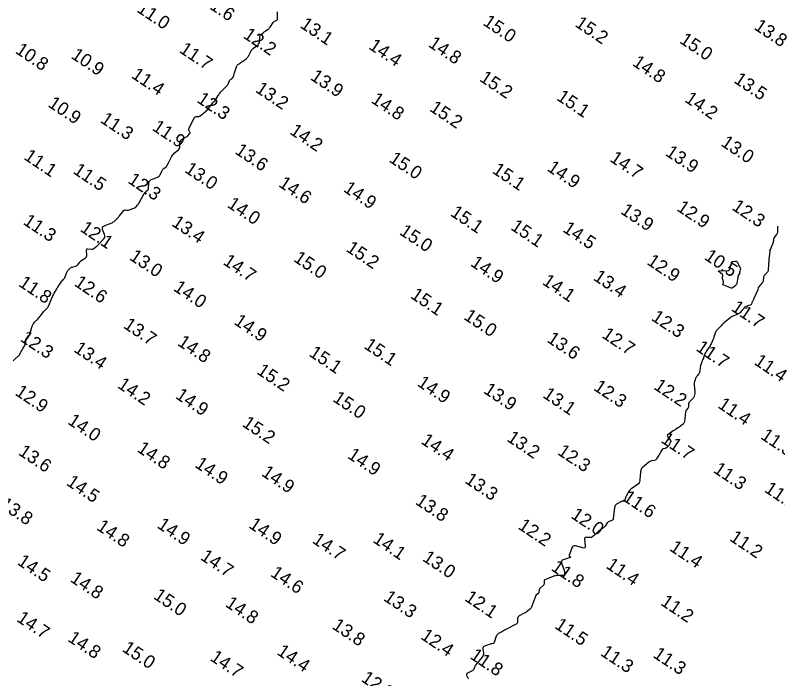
# Model space of a CAD drawing. Extents: x 815352 to 820877, y 582403 to 597439.
# Drawn here: x 816252.7 to 816543.7, y 583625.1 to 583878.5 of the extents above; entities that cross this region are included whole.
import ezdxf

# ---------------------------------------------------------------- set-up
doc = ezdxf.new("R2010")
doc.units = 0
doc.layers.add('V-CONT-EL12', color=7, linetype='Continuous')
doc.layers.add('V-TOPO-SOUN', color=7, linetype='Continuous')

msp = doc.modelspace()

# ---------------------------------------------------------------- linework, layer by layer
at = {"layer": 'V-CONT-EL12'}
for points in [[(816251.85, 583746.48), (816254.38, 583748.94), (816254.45, 583749.01), (816254.51, 583749.09), (816254.56, 583749.18), (816254.59, 583749.28), (816254.72, 583749.67), (816254.76, 583749.77), (816254.8, 583749.87), (816254.84, 583749.96), (816254.89, 583750.05), (816256.41, 583752.75), (816256.51, 583752.95), (816256.58, 583753.16), (816256.63, 583753.38), (816256.65, 583753.61), (816256.7, 583754.53), (816256.73, 583754.75), (816256.8, 583754.95), (816256.9, 583755.15), (816257.04, 583755.32), (816257.81, 583756.17), (816257.98, 583756.37), (816258.12, 583756.59), (816258.24, 583756.82), (816258.33, 583757.07), (816259.17, 583759.81), (816259.32, 583760.21), (816259.51, 583760.58), (816259.74, 583760.92), (816260.02, 583761.24), (816261.25, 583762.46), (816261.54, 583762.77), (816261.82, 583763.08), (816262.09, 583763.4), (816262.35, 583763.73), (816263.61, 583765.37), (816263.75, 583765.55), (816263.89, 583765.72), (816264.05, 583765.88), (816264.21, 583766.04), (816264.86, 583766.65), (816265.02, 583766.81), (816265.15, 583766.99), (816265.27, 583767.17), (816265.37, 583767.37), (816267.07, 583771.34), (816267.22, 583771.69), (816267.39, 583772.03), (816267.57, 583772.37), (816267.75, 583772.71), (816268.52, 583774.04), (816268.71, 583774.37), (816268.92, 583774.69), (816269.13, 583775.01), (816269.35, 583775.32), (816270.89, 583777.4), (816270.96, 583777.5), (816271.03, 583777.59), (816271.1, 583777.68), (816271.17, 583777.77), (816271.46, 583778.14), (816271.53, 583778.23), (816271.59, 583778.33), (816271.64, 583778.43), (816271.68, 583778.54), (816272.4, 583780.39), (816272.49, 583780.61), (816272.61, 583780.81), (816272.75, 583781), (816272.91, 583781.18), (816273.59, 583781.86), (816273.77, 583782.02), (816273.96, 583782.15), (816274.17, 583782.26), (816274.39, 583782.34), (816275.99, 583782.84), (816276.19, 583782.92), (816276.37, 583783.03), (816276.52, 583783.17), (816276.65, 583783.34), (816277.14, 583784.08), (816277.27, 583784.26), (816277.41, 583784.42), (816277.57, 583784.56), (816277.75, 583784.69), (816279.36, 583785.72), (816279.64, 583785.96), (816279.84, 583786.24), (816279.94, 583786.56), (816279.96, 583786.93), (816279.81, 583788.67), (816279.83, 583788.94), (816279.93, 583789.13), (816280.12, 583789.23), (816280.39, 583789.24), (816281.78, 583789.12), (816282.02, 583789.12), (816282.25, 583789.16), (816282.47, 583789.25), (816282.67, 583789.39), (816283.44, 583790.03), (816283.63, 583790.19), (816283.82, 583790.36), (816284, 583790.53), (816284.18, 583790.71), (816286.43, 583793.08), (816286.72, 583793.47), (816286.87, 583793.88), (816286.89, 583794.32), (816286.77, 583794.79), (816286.03, 583796.71), (816285.93, 583797.15), (816285.99, 583797.52), (816286.22, 583797.82), (816286.62, 583798.05), (816289.33, 583799.12), (816289.65, 583799.26), (816289.95, 583799.44), (816290.24, 583799.64), (816290.5, 583799.88), (816291.52, 583800.88), (816291.77, 583801.13), (816292.02, 583801.39), (816292.25, 583801.66), (816292.48, 583801.93), (816294.13, 583803.94), (816294.23, 583804.05), (816294.35, 583804.11), (816294.49, 583804.14), (816294.64, 583804.14), (816295.26, 583804.05), (816295.41, 583804.03), (816295.57, 583804.04), (816295.72, 583804.06), (816295.87, 583804.1), (816297.93, 583804.8), (816298.14, 583804.89), (816298.33, 583804.99), (816298.51, 583805.12), (816298.68, 583805.27), (816299.32, 583805.91), (816299.47, 583806.07), (816299.61, 583806.25), (816299.74, 583806.43), (816299.86, 583806.63), (816301.9, 583810.41), (816302.02, 583810.61), (816302.16, 583810.8), (816302.32, 583810.98), (816302.49, 583811.14), (816303.29, 583811.84), (816303.41, 583811.97), (816303.5, 583812.12), (816303.55, 583812.29), (816303.57, 583812.47), (816303.56, 583813.23), (816303.57, 583813.42), (816303.58, 583813.61), (816303.6, 583813.8), (816303.64, 583813.99), (816303.84, 583814.97), (816303.91, 583815.18), (816304.02, 583815.35), (816304.17, 583815.49), (816304.37, 583815.59), (816306.94, 583816.62), (816307.27, 583816.78), (816307.55, 583817), (816307.78, 583817.27), (816307.97, 583817.6), (816308.72, 583819.24), (816308.84, 583819.45), (816308.97, 583819.65), (816309.13, 583819.82), (816309.32, 583819.97), (816310.23, 583820.64), (816310.36, 583820.74), (816310.47, 583820.86), (816310.57, 583820.99), (816310.65, 583821.14), (816310.94, 583821.75), (816311.02, 583821.9), (816311.09, 583822.05), (816311.17, 583822.2), (816311.24, 583822.35), (816312.3, 583824.44), (816312.52, 583824.82), (816312.77, 583825.18), (816313.05, 583825.51), (816313.37, 583825.82), (816314.93, 583827.17), (816315.17, 583827.43), (816315.35, 583827.72), (816315.45, 583828.05), (816315.49, 583828.4), (816315.49, 583829.89), (816315.53, 583830.24), (816315.65, 583830.55), (816315.85, 583830.8), (816316.14, 583831.01), (816317.79, 583831.96), (816317.99, 583832.08), (816318.18, 583832.21), (816318.35, 583832.36), (816318.52, 583832.51), (816319.21, 583833.22), (816319.32, 583833.36), (816319.38, 583833.52), (816319.37, 583833.68), (816319.31, 583833.85), (816318.95, 583834.56), (816318.88, 583834.73), (816318.86, 583834.91), (816318.88, 583835.09), (816318.95, 583835.26), (816321.1, 583839.4), (816321.21, 583839.56), (816321.34, 583839.67), (816321.5, 583839.75), (816321.69, 583839.78), (816322.5, 583839.81), (816322.69, 583839.84), (816322.88, 583839.89), (816323.05, 583839.97), (816323.22, 583840.08), (816325.17, 583841.62), (816325.52, 583841.92), (816325.84, 583842.23), (816326.15, 583842.57), (816326.43, 583842.94), (816327.9, 583844.98), (816327.98, 583845.07), (816328.06, 583845.17), (816328.16, 583845.25), (816328.25, 583845.33), (816328.66, 583845.62), (816328.76, 583845.7), (816328.85, 583845.79), (816328.93, 583845.88), (816329, 583845.99), (816330.1, 583847.83), (816330.32, 583848.17), (816330.55, 583848.49), (816330.8, 583848.8), (816331.06, 583849.1), (816332.39, 583850.52), (816332.55, 583850.68), (816332.71, 583850.85), (816332.87, 583851.02), (816333.02, 583851.19), (816333.65, 583851.86), (816333.79, 583852.04), (816333.92, 583852.22), (816334.03, 583852.42), (816334.12, 583852.63), (816334.48, 583853.59), (816334.56, 583853.75), (816334.66, 583853.9), (816334.78, 583854.03), (816334.92, 583854.14), (816335.55, 583854.57), (816335.69, 583854.68), (816335.8, 583854.81), (816335.88, 583854.95), (816335.94, 583855.11), (816336.13, 583855.79), (816336.17, 583855.96), (816336.23, 583856.13), (816336.28, 583856.3), (816336.34, 583856.46), (816337.28, 583859.13), (816337.38, 583859.35), (816337.5, 583859.53), (816337.65, 583859.7), (816337.83, 583859.84), (816338.62, 583860.37), (816338.81, 583860.5), (816339.01, 583860.63), (816339.2, 583860.77), (816339.39, 583860.91), (816340.75, 583861.88), (816341.02, 583862.1), (816341.26, 583862.35), (816341.48, 583862.63), (816341.66, 583862.93), (816342.54, 583864.62), (816342.76, 583864.99), (816343.02, 583865.33), (816343.31, 583865.65), (816343.63, 583865.93), (816345.32, 583867.26), (816345.57, 583867.51), (816345.76, 583867.79), (816345.88, 583868.11), (816345.92, 583868.46), (816345.98, 583870.14), (816346.02, 583870.41), (816346.1, 583870.65), (816346.24, 583870.87), (816346.43, 583871.07), (816347.28, 583871.81), (816347.49, 583871.99), (816347.71, 583872.17), (816347.94, 583872.34), (816348.17, 583872.5), (816349.16, 583873.19), (816349.39, 583873.36), (816349.6, 583873.56), (816349.79, 583873.78), (816349.96, 583874.01), (816351.08, 583875.75), (816351.2, 583875.91), (816351.33, 583876.04), (816351.49, 583876.15), (816351.66, 583876.24), (816352.39, 583876.55), (816352.55, 583876.64), (816352.67, 583876.76), (816352.74, 583876.91), (816352.76, 583877.1), (816352.78, 583879.78)], [(816543.7, 583798.01), (816543.61, 583797.7), (816543.58, 583797.36), (816543.59, 583795.86), (816543.57, 583795.57), (816543.51, 583795.3), (816543.4, 583795.04), (816543.24, 583794.8), (816542.36, 583793.65), (816542.27, 583793.52), (816542.2, 583793.37), (816542.15, 583793.22), (816542.12, 583793.06), (816542.04, 583792.4), (816542.01, 583792.24), (816541.98, 583792.08), (816541.93, 583791.92), (816541.88, 583791.76), (816540.8, 583788.86), (816540.75, 583788.78), (816540.69, 583788.73), (816540.62, 583788.73), (816540.53, 583788.77), (816540.61, 583788.7), (816540.67, 583788.62), (816540.69, 583788.53), (816540.69, 583788.43), (816540.32, 583785.17), (816540.28, 583784.71), (816540.23, 583784.25), (816540.19, 583783.79), (816540.16, 583783.32), (816540.03, 583781.14), (816539.98, 583780.85), (816539.89, 583780.58), (816539.75, 583780.34), (816539.56, 583780.11), (816538.69, 583779.24), (816538.51, 583779.03), (816538.37, 583778.8), (816538.28, 583778.55), (816538.23, 583778.28), (816538.11, 583777.15), (816538.06, 583776.88), (816537.97, 583776.62), (816537.84, 583776.39), (816537.67, 583776.16), (816536.34, 583774.64), (816536.27, 583774.55), (816536.22, 583774.46), (816536.19, 583774.36), (816536.16, 583774.25), (816536.11, 583773.81), (816536.1, 583773.7), (816536.07, 583773.59), (816536.04, 583773.49), (816536, 583773.39), (816534.73, 583770.59), (816534.65, 583770.43), (816534.57, 583770.26), (816534.49, 583770.1), (816534.4, 583769.94), (816534.02, 583769.22), (816533.95, 583769.1), (816533.89, 583768.97), (816533.84, 583768.84), (816533.8, 583768.7), (816533.63, 583768.15), (816533.58, 583768.03), (816533.5, 583767.93), (816533.4, 583767.85), (816533.28, 583767.8), (816532.53, 583767.59), (816532.39, 583767.54), (816532.24, 583767.49), (816532.09, 583767.43), (816531.95, 583767.37), (816531.39, 583767.11), (816531.25, 583767.04), (816531.13, 583766.95), (816531.01, 583766.85), (816530.91, 583766.74), (816530.47, 583766.2), (816530.37, 583766.07), (816530.26, 583765.95), (816530.15, 583765.82), (816530.03, 583765.7), (816529.22, 583764.86), (816529.04, 583764.69), (816528.84, 583764.54), (816528.63, 583764.41), (816528.41, 583764.31), (816526.6, 583763.56), (816526.24, 583763.39), (816525.88, 583763.2), (816525.55, 583762.97), (816525.23, 583762.72), (816523.5, 583761.27), (816523.12, 583760.95), (816522.76, 583760.61), (816522.4, 583760.26), (816522.06, 583759.91), (816520.45, 583758.2), (816520.24, 583757.96), (816520.07, 583757.7), (816519.93, 583757.43), (816519.82, 583757.13), (816519.45, 583755.92), (816519.35, 583755.62), (816519.24, 583755.32), (816519.13, 583755.02), (816519, 583754.73), (816518.23, 583752.97), (816518.06, 583752.6), (816517.86, 583752.24), (816517.65, 583751.88), (816517.42, 583751.54), (816516.36, 583750.04), (816516.18, 583749.77), (816516.02, 583749.49), (816515.88, 583749.2), (816515.76, 583748.9), (816515.21, 583747.33), (816515.16, 583747.19), (816515.11, 583747.06), (816515.05, 583746.93), (816515, 583746.79), (816514.77, 583746.27), (816514.71, 583746.14), (816514.66, 583746.01), (816514.62, 583745.87), (816514.58, 583745.73), (816514.26, 583744.6), (816514.19, 583744.36), (816514.14, 583744.13), (816514.09, 583743.89), (816514.05, 583743.65), (816513.83, 583742.16), (816513.78, 583741.95), (816513.71, 583741.76), (816513.61, 583741.58), (816513.47, 583741.42), (816512.89, 583740.79), (816512.76, 583740.63), (816512.64, 583740.46), (816512.54, 583740.27), (816512.46, 583740.08), (816511.93, 583738.54), (816511.84, 583738.21), (816511.79, 583737.88), (816511.77, 583737.55), (816511.79, 583737.21), (816512.06, 583734.92), (816512.07, 583734.68), (816512.07, 583734.45), (816512.05, 583734.22), (816512.01, 583733.99), (816511.81, 583733.07), (816511.75, 583732.85), (816511.66, 583732.64), (816511.54, 583732.44), (816511.39, 583732.26), (816509.92, 583730.68), (816509.8, 583730.52), (816509.72, 583730.35), (816509.67, 583730.17), (816509.65, 583729.98), (816509.67, 583729.17), (816509.65, 583728.98), (816509.61, 583728.79), (816509.53, 583728.62), (816509.41, 583728.46), (816508.84, 583727.79), (816508.71, 583727.62), (816508.62, 583727.44), (816508.55, 583727.24), (816508.51, 583727.03), (816508.04, 583723.22), (816507.98, 583722.96), (816507.88, 583722.72), (816507.73, 583722.51), (816507.54, 583722.32), (816506.68, 583721.62), (816506.46, 583721.45), (816506.24, 583721.29), (816506.01, 583721.14), (816505.78, 583720.99), (816504.73, 583720.36), (816504.48, 583720.2), (816504.24, 583720.04), (816503.99, 583719.88), (816503.75, 583719.71), (816501.83, 583718.34), (816501.61, 583718.14), (816501.52, 583717.91), (816501.55, 583717.68), (816501.69, 583717.42), (816502.76, 583716.06), (816502.83, 583715.94), (816502.86, 583715.82), (816502.85, 583715.7), (816502.81, 583715.57), (816502.49, 583714.93), (816502.46, 583714.87), (816502.43, 583714.81), (816502.4, 583714.74), (816502.37, 583714.68), (816502.27, 583714.41), (816502.24, 583714.35), (816502.21, 583714.29), (816502.17, 583714.24), (816502.12, 583714.19), (816501.19, 583713.31), (816501.07, 583713.22), (816500.95, 583713.14), (816500.82, 583713.09), (816500.67, 583713.05), (816500.08, 583712.95), (816499.94, 583712.91), (816499.82, 583712.85), (816499.71, 583712.76), (816499.62, 583712.64), (816499.11, 583711.82), (816499, 583711.64), (816498.89, 583711.46), (816498.78, 583711.28), (816498.67, 583711.1), (816497.47, 583709.09), (816497.31, 583708.87), (816497.11, 583708.7), (816496.88, 583708.57), (816496.61, 583708.49), (816495.48, 583708.28), (816495.21, 583708.21), (816494.95, 583708.11), (816494.71, 583707.97), (816494.48, 583707.8), (816491.94, 583705.7), (816491.78, 583705.55), (816491.65, 583705.37), (816491.56, 583705.18), (816491.51, 583704.96), (816491.35, 583704.06), (816491.31, 583703.83), (816491.28, 583703.61), (816491.25, 583703.38), (816491.23, 583703.15), (816491.03, 583700.75), (816490.95, 583700.3), (816490.77, 583699.91), (816490.51, 583699.56), (816490.16, 583699.27), (816487.96, 583697.8), (816487.63, 583697.55), (816487.34, 583697.27), (816487.08, 583696.96), (816486.86, 583696.62), (816485.86, 583694.83), (816485.76, 583694.64), (816485.67, 583694.45), (816485.59, 583694.25), (816485.52, 583694.04), (816485.2, 583693.03), (816485.16, 583692.94), (816485.1, 583692.87), (816485.01, 583692.84), (816484.91, 583692.84), (816484.47, 583692.89), (816484.36, 583692.89), (816484.26, 583692.88), (816484.15, 583692.85), (816484.06, 583692.81), (816482.16, 583691.73), (816481.85, 583691.51), (816481.61, 583691.24), (816481.45, 583690.92), (816481.37, 583690.54), (816480.87, 583686.2), (816480.81, 583685.96), (816480.7, 583685.77), (816480.54, 583685.62), (816480.33, 583685.51), (816479.37, 583685.16), (816479.14, 583685.06), (816478.94, 583684.93), (816478.76, 583684.76), (816478.6, 583684.57), (816477.78, 583683.37), (816477.61, 583683.15), (816477.42, 583682.95), (816477.22, 583682.77), (816476.99, 583682.61), (816476.03, 583681.98), (816475.81, 583681.83), (816475.6, 583681.68), (816475.4, 583681.51), (816475.21, 583681.33), (816474.36, 583680.54), (816474.21, 583680.4), (816474.05, 583680.25), (816473.89, 583680.1), (816473.73, 583679.96), (816473.1, 583679.37), (816472.94, 583679.24), (816472.76, 583679.15), (816472.57, 583679.09), (816472.36, 583679.07), (816470.61, 583679.04), (816470.29, 583678.99), (816470.08, 583678.85), (816469.97, 583678.62), (816469.95, 583678.31), (816470.2, 583675.83), (816470.18, 583675.39), (816470.02, 583675.11), (816469.72, 583674.99), (816469.28, 583675.05), (816466.5, 583675.8), (816466.02, 583675.86), (816465.63, 583675.75), (816465.32, 583675.48), (816465.1, 583675.05), (816464.1, 583672.14), (816464.09, 583672.05), (816464.1, 583671.97), (816464.14, 583671.9), (816464.21, 583671.84), (816464.53, 583671.63), (816464.6, 583671.58), (816464.61, 583671.53), (816464.59, 583671.49), (816464.51, 583671.45), (816461.77, 583670.48), (816461.36, 583670.27), (816461.12, 583669.98), (816461.05, 583669.62), (816461.15, 583669.17), (816462.15, 583666.49), (816462.21, 583666.31), (816462.26, 583666.12), (816462.29, 583665.93), (816462.31, 583665.73), (816462.36, 583664.94), (816462.35, 583664.77), (816462.28, 583664.65), (816462.16, 583664.57), (816461.99, 583664.54), (816459.28, 583664.46), (816459.02, 583664.44), (816458.77, 583664.4), (816458.52, 583664.34), (816458.27, 583664.26), (816457.3, 583663.89), (816457.06, 583663.8), (816456.82, 583663.71), (816456.58, 583663.61), (816456.34, 583663.51), (816454.84, 583662.89), (816454.68, 583662.79), (816454.57, 583662.67), (816454.51, 583662.51), (816454.5, 583662.33), (816454.56, 583661.52), (816454.55, 583661.33), (816454.51, 583661.15), (816454.42, 583660.99), (816454.3, 583660.84), (816452.93, 583659.56), (816452.81, 583659.43), (816452.72, 583659.29), (816452.65, 583659.13), (816452.61, 583658.95), (816452.49, 583657.98), (816452.48, 583657.92), (816452.47, 583657.87), (816452.45, 583657.83), (816452.42, 583657.78), (816452.31, 583657.6), (816452.28, 583657.56), (816452.24, 583657.52), (816452.2, 583657.49), (816452.16, 583657.46), (816451.6, 583657.16), (816451.5, 583657.1), (816451.41, 583657.02), (816451.35, 583656.93), (816451.3, 583656.82), (816449.84, 583652.77), (816449.71, 583652.46), (816449.54, 583652.18), (816449.33, 583651.93), (816449.09, 583651.7), (816448.06, 583650.82), (816447.79, 583650.62), (816447.52, 583650.42), (816447.24, 583650.24), (816446.94, 583650.08), (816445.01, 583649.07), (816444.76, 583648.9), (816444.58, 583648.68), (816444.46, 583648.43), (816444.42, 583648.12), (816444.4, 583646.83), (816444.36, 583646.53), (816444.25, 583646.28), (816444.07, 583646.06), (816443.82, 583645.89), (816439.69, 583643.74), (816439.37, 583643.57), (816439.04, 583643.4), (816438.72, 583643.22), (816438.39, 583643.05), (816437.1, 583642.34), (816436.8, 583642.14), (816436.55, 583641.9), (816436.36, 583641.62), (816436.22, 583641.29), (816435.43, 583638.89), (816435.37, 583638.76), (816435.29, 583638.66), (816435.18, 583638.59), (816435.05, 583638.54), (816434.48, 583638.39), (816434.33, 583638.35), (816434.19, 583638.31), (816434.05, 583638.27), (816433.91, 583638.22), (816431.81, 583637.51), (816431.48, 583637.34), (816431.26, 583637.1), (816431.14, 583636.8), (816431.14, 583636.43), (816431.33, 583634.8), (816431.34, 583634.41), (816431.28, 583634.04), (816431.13, 583633.69), (816430.91, 583633.36), (816428.37, 583630.29), (816428.23, 583630.12), (816428.12, 583629.93), (816428.02, 583629.73), (816427.94, 583629.52), (816427.67, 583628.67), (816427.58, 583628.48), (816427.46, 583628.31), (816427.31, 583628.17), (816427.12, 583628.06), (816425.23, 583627.18), (816425.02, 583627.04), (816424.9, 583626.87), (816424.88, 583626.66), (816424.95, 583626.42), (816425.55, 583625.17), (816425.6, 583625.02)]]:
    msp.add_lwpolyline(points, dxfattribs=at)
msp.add_lwpolyline([(816522.75, 583775.54), (816522.7, 583775.62), (816522.69, 583775.7), (816522.72, 583775.81), (816522.95, 583776.25), (816522.99, 583776.36), (816523.01, 583776.48), (816523.01, 583776.59), (816522.98, 583776.71), (816522.69, 583777.61), (816522.65, 583777.78), (816522.62, 583777.95), (816522.61, 583778.12), (816522.62, 583778.29), (816522.68, 583778.99), (816522.68, 583779.16), (816522.64, 583779.31), (816522.56, 583779.44), (816522.44, 583779.56), (816521.28, 583780.46), (816521.11, 583780.63), (816521.08, 583780.75), (816521.17, 583780.83), (816521.41, 583780.87), (816524.95, 583781.04), (816524.97, 583781.04), (816524.98, 583781.05), (816524.99, 583781.05), (816525, 583781.06), (816525.04, 583781.1), (816525.05, 583781.11), (816525.06, 583781.12), (816525.07, 583781.13), (816525.08, 583781.14), (816525.29, 583781.25), (816525.33, 583781.27), (816525.36, 583781.3), (816525.38, 583781.33), (816525.39, 583781.37), (816525.98, 583783.99), (816526.05, 583784.2), (816526.18, 583784.35), (816526.35, 583784.46), (816526.57, 583784.51), (816527.54, 583784.6), (816527.76, 583784.59), (816527.95, 583784.53), (816528.11, 583784.4), (816528.24, 583784.21), (816529.36, 583781.97), (816529.41, 583781.83), (816529.44, 583781.69), (816529.44, 583781.55), (816529.4, 583781.4), (816529.16, 583780.66), (816529.15, 583780.59), (816529.14, 583780.52), (816529.13, 583780.45), (816529.14, 583780.38), (816529.18, 583780.1), (816529.18, 583780.03), (816529.17, 583779.97), (816529.15, 583779.9), (816529.12, 583779.84), (816528.62, 583779.06), (816528.54, 583778.9), (816528.47, 583778.74), (816528.42, 583778.57), (816528.39, 583778.4), (816528.1, 583776.25), (816528.04, 583775.97), (816527.93, 583775.72), (816527.77, 583775.49), (816527.57, 583775.29), (816526.67, 583774.53), (816526.43, 583774.38), (816526.19, 583774.3), (816525.93, 583774.3), (816525.67, 583774.37), (816522.84, 583775.49)], close=True, dxfattribs=at)

# ---------------------------------------------------------------- texts
at = {"layer": 'V-TOPO-SOUN'}
for s, p in [('11.6 ', (816323.5, 583883.27)), ('11.0 ', (816298.74, 583880.08)), ('13.1 ', (816361.07, 583874.07)), ('15.0 ', (816430.86, 583875.06)), ('15.2 ', (816465.99, 583874.49)), ('13.8 ', (816534.33, 583873.4)), ('12.2 ', (816339.35, 583870.12)), ('14.8 ', (816410.02, 583866.78)), ('15.0 ', (816505.89, 583868.2)), ('10.8 ', (816252.38, 583864.32)), ('11.7 ', (816314.98, 583864.58)), ('14.4 ', (816387.25, 583865.92)), ('10.9 ', (816273.64, 583862.38)), ('14.8 ', (816487.88, 583859.59)), ('11.4 ', (816296.67, 583854.87)), ('13.9 ', (816364.98, 583854.18)), ('15.2 ', (816429.54, 583853.65)), ('13.5 ', (816526.62, 583853.03)), ('13.2 ', (816344.01, 583849.45)), ('15.1 ', (816458.97, 583846.41)), ('10.9 ', (816264.84, 583843.88)), ('12.3 ', (816321.67, 583845.55)), ('14.8 ', (816388.17, 583845.39)), ('14.2 ', (816507.86, 583845.71)), ('15.2 ', (816410.45, 583842.24)), ('11.3 ', (816284.82, 583837.84)), ('11.9 ', (816304.61, 583834.89)), ('14.2 ', (816357.1, 583833.44)), ('13.0 ', (816521.67, 583828.93)), ('13.6 ', (816336.2, 583825.92)), ('11.1 ', (816255.62, 583823.74)), ('13.9 ', (816500.51, 583825.21)), ('15.0 ', (816395, 583822.79)), ('14.7 ', (816479.25, 583822.98)), ('11.5 ', (816274.42, 583818.38)), ('13.0 ', (816316.98, 583818.82)), ('15.1 ', (816434.39, 583818.53)), ('14.9 ', (816455.33, 583819.37)), ('12.3 ', (816295.32, 583814.74)), ('14.6 ', (816352.83, 583813.36)), ('14.9 ', (816377.57, 583811.46)), ('14.0 ', (816333.25, 583805.47)), ('13.9 ', (816483.38, 583803.03)), ('12.9 ', (816504.8, 583804.15)), ('12.3 ', (816525.87, 583804.51)), ('15.1 ', (816418.42, 583802.19)), ('11.3 ', (816255.33, 583798.96)), ('13.4 ', (816312.06, 583798.37)), ('15.1 ', (816441.41, 583796.91)), ('12.1 ', (816277.11, 583796.28)), ('15.0 ', (816398.97, 583795.04)), ('14.5 ', (816461.3, 583796.11)), ('15.2 ', (816378.59, 583788.63)), ('13.0 ', (816295.92, 583785.42)), ('10.5 ', (816515.34, 583785.51)), ('14.7 ', (816331.64, 583783.64)), ('15.0 ', (816358.55, 583784.8)), ('14.9 ', (816426.1, 583783.05)), ('12.9 ', (816493.42, 583783.61)), ('13.4 ', (816472.98, 583777.64)), ('11.8 ', (816253.62, 583775.34)), ('12.6 ', (816274.85, 583775.47)), ('14.0 ', (816312.72, 583773.61)), ('14.1 ', (816453.49, 583776.01)), ('15.1 ', (816403.19, 583770.76)), ('11.7 ', (816525.64, 583765.92)), ('15.0 ', (816423.54, 583762.65)), ('12.3 ', (816495.13, 583762.28)), ('13.7 ', (816293.62, 583759.33)), ('14.9 ', (816335.81, 583760.77)), ('12.3 ', (816254.28, 583754.31)), ('13.6 ', (816455.26, 583753.98)), ('12.7 ', (816476.23, 583755.65)), ('13.4 ', (816274.69, 583750.24)), ('14.8 ', (816314.29, 583752.7)), ('15.1 ', (816385.44, 583751.56)), ('11.7 ', (816512.15, 583750.67)), ('15.1 ', (816364.45, 583748.61)), ('11.4 ', (816534.33, 583745.42)), ('15.2 ', (816344.54, 583741.81)), ('14.2 ', (816291.35, 583736.49)), ('14.9 ', (816405.76, 583737.22)), ('12.2 ', (816496.04, 583736)), ('12.9 ', (816252.28, 583733.71)), ('13.9 ', (816431.08, 583734.49)), ('13.1 ', (816453.68, 583732.77)), ('12.3 ', (816473.08, 583735.61)), ('14.9 ', (816313.47, 583732.46)), ('15.0 ', (816373.51, 583731.32)), ('11.4 ', (816520.49, 583728.85)), ('14.0 ', (816272.36, 583722.66)), ('15.2 ', (816338.96, 583721.76)), ('13.2 ', (816439.94, 583716.15)), ('11.7 ', (816498.8, 583715.6)), ('11.3 ', (816536.83, 583717.01)), ('14.4 ', (816407.23, 583715.17)), ('13.6 ', (816253.56, 583710.87)), ('14.8 ', (816298.83, 583712.09)), ('14.9 ', (816379.15, 583709.62)), ('12.3 ', (816459.3, 583711)), ('14.9 ', (816320.91, 583706.18)), ('11.3 ', (816518.78, 583704.15)), ('14.9 ', (816346.31, 583702.9)), ('14.5 ', (816271.87, 583699.29)), ('13.3 ', (816423.93, 583700.14)), ('11.2 ', (816538.27, 583696.7)), ('13.8 ', (816405.03, 583692.04)), ('11.6 ', (816484.23, 583693.41)), ('13.8 ', (816246.44, 583690.73)), ('12.0 ', (816464.39, 583686.77)), ('14.8 ', (816283.38, 583682.26)), ('14.9 ', (816306.51, 583682.98)), ('14.9 ', (816341.45, 583683.02)), ('12.2 ', (816444.24, 583682.62)), ('14.1 ', (816388.82, 583677.48)), ('11.2 ', (816524.98, 583678.1)), ('14.7 ', (816365.7, 583677.24)), ('11.4 ', (816502.05, 583674.32)), ('14.5 ', (816253.13, 583668.97)), ('14.7 ', (816323.01, 583670.85)), ('13.0 ', (816407.76, 583670.4)), ('11.8 ', (816456.87, 583666.74)), ('11.4 ', (816477.84, 583667.6)), ('14.6 ', (816349.75, 583664.51)), ('14.8 ', (816273.31, 583662.45)), ('15.0 ', (816305.1, 583655.93)), ('13.3 ', (816392.93, 583655.23)), ('12.1 ', (816423.86, 583655.17)), ('14.8 ', (816332.53, 583652.93)), ('11.2 ', (816498.64, 583653.52)), ('14.7 ', (816252.87, 583647.29)), ('13.8 ', (816373.24, 583644.5)), ('11.5 ', (816458.22, 583644.66)), ('14.8 ', (816272.39, 583639.68)), ('12.4 ', (816407.07, 583640.56)), ('15.0 ', (816293.16, 583635.82)), ('14.4 ', (816352.21, 583634.59)), ('11.3 ', (816475.7, 583634.26)), ('14.7 ', (816326.69, 583632.36)), ('11.8 ', (816425.9, 583633.05)), ('11.3 ', (816495.75, 583633.54)), ('12.9 ', (816384.37, 583624.36))]:
    msp.add_text(s, height=5, rotation=326, dxfattribs=at).set_placement(p)

doc.saveas('drawing.dxf')
